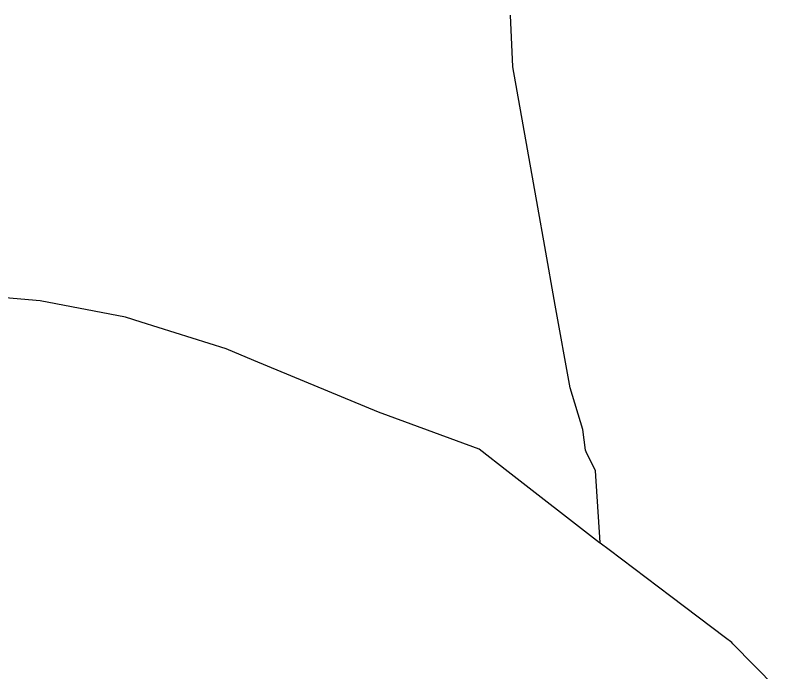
# Model space of a CAD drawing. Extents: x -759699 to -757730, y -1172308 to -1170857.
# Drawn here: x -758037.3 to -757912.6, y -1170964.1 to -1170856.5 of the extents above; entities that cross this region are included whole.
import ezdxf

# ---------------------------------------------------------------- set-up
doc = ezdxf.new("R2010")
doc.units = 0
doc.layers.add('Vrstva 11', color=7, linetype='Continuous')

msp = doc.modelspace()

# ---------------------------------------------------------------- linework, layer by layer
at = {"layer": 'Vrstva 11'}
for p, q in [((-757955.72, -1170864.98), (-757956.09, -1170856.51)), ((-757951.63, -1170887.95), (-757955.72, -1170864.98)), ((-757950.48, -1170894.41), (-757951.63, -1170887.95)), ((-757948.77, -1170904), (-757950.48, -1170894.41)), ((-758033.17, -1170903.31), (-758082.73, -1170899.15)), ((-758019.19, -1170905.96), (-758033.17, -1170903.31)), ((-757946.31, -1170917.57), (-757948.77, -1170904)), ((-758016.64, -1170906.77), (-758019.19, -1170905.96)), ((-758002.68, -1170911.18), (-758016.64, -1170906.77)), ((-757998.19, -1170913.05), (-758002.68, -1170911.18)), ((-757977.72, -1170921.55), (-757998.19, -1170913.05)), ((-757944.23, -1170924.37), (-757946.31, -1170917.57)), ((-757976.12, -1170922.14), (-757977.72, -1170921.55)), ((-757961.22, -1170927.61), (-757976.12, -1170922.14)), ((-757943.83, -1170927.76), (-757944.23, -1170924.37)), ((-757956.46, -1170931.31), (-757961.22, -1170927.61)), ((-757943.69, -1170928.04), (-757943.83, -1170927.76)), ((-757942.16, -1170931.16), (-757943.69, -1170928.04)), ((-757941.52, -1170942.92), (-757956.46, -1170931.31)), ((-757941.4, -1170942.87), (-757942.16, -1170931.16)), ((-757941.39, -1170943.02), (-757941.52, -1170942.92)), ((-757941.39, -1170943.02), (-757941.4, -1170942.87)), ((-757939.95, -1170944.11), (-757941.39, -1170943.02)), ((-757929.82, -1170951.76), (-757939.95, -1170944.11)), ((-757920.88, -1170958.52), (-757929.82, -1170951.76)), ((-757919.86, -1170959.29), (-757920.88, -1170958.52)), ((-757919.65, -1170959.5), (-757919.86, -1170959.29)), ((-757912.63, -1170966.62), (-757919.65, -1170959.5))]:
    msp.add_line(p, q, dxfattribs=at)

doc.saveas('drawing.dxf')
